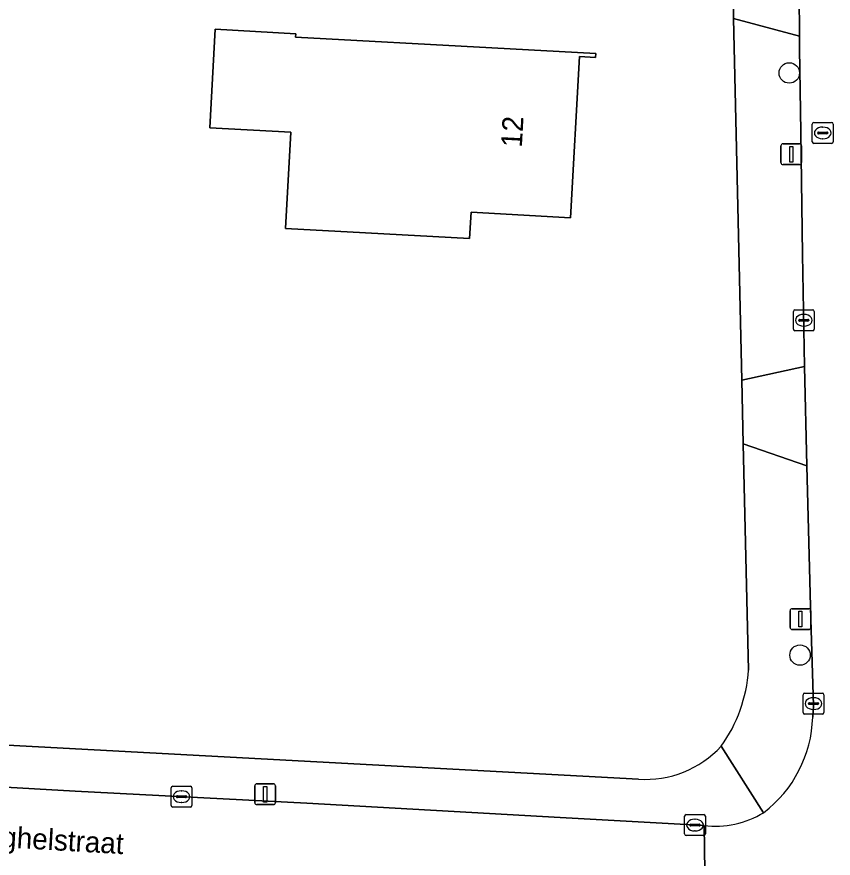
# Model space of a CAD drawing. Extents: x 161258 to 161838, y 380833 to 381727.
# Drawn here: x 161613.37 to 161652.52, y 381184.12 to 381224.48 of the extents above; entities that cross this region are included whole.
import ezdxf

# ---------------------------------------------------------------- set-up
doc = ezdxf.new("R2010")
doc.units = 0
for name, color, linetype in [('IMGEO_Boom', 7, 'Continuous'), ('IMGEO_Erf', 7, 'Continuous'), ('IMGEO_Kolk', 7, 'Continuous'), ('IMGEO_Lichtmast', 7, 'Continuous'), ('IMGEO_Openbare_ruimte_label', 7, 'Continuous'), ('IMGEO_Pand', 7, 'Continuous'), ('IMGEO_Pand_nummerreeks', 7, 'Continuous'), ('IMGEO_Rijbaan_lokaal_open', 7, 'Continuous'), ('IMGEO_Rioolput', 7, 'Continuous'), ('IMGEO_Voetpad_open', 7, 'Continuous')]:
    doc.layers.add(name, color=color, linetype=linetype)

msp = doc.modelspace()

# ---------------------------------------------------------------- linework, layer by layer
at = {"layer": 'IMGEO_Boom'}
for centre in [(161650.414, 381221.789), (161650.929, 381193.862)]:
    msp.add_circle(centre, 0.489, dxfattribs=at)
at = {"layer": 'IMGEO_Erf'}
for points in [[(161648.461, 381193.142), (161648.208, 381203.989), (161648.137, 381207.049), (161647.732, 381224.403), (161647.703, 381226.675), (161647.514, 381241.517), (161647.55, 381244.792), (161647.615, 381250), (161648.272, 381262.466), (161648.519, 381265.835), (161649.397, 381275.455)], [(161578.21, 381191.415), (161643.179, 381187.909)]]:
    msp.add_lwpolyline(points, dxfattribs=at)
msp.add_lwpolyline([(161636.144, 381222.993), (161641.136, 381222.717), (161641.126, 381222.537), (161640.355, 381222.58), (161639.927, 381214.841), (161635.155, 381215.104), (161635.085, 381213.84), (161630.093, 381214.116), (161626.251, 381214.329), (161626.506, 381218.942), (161622.624, 381219.157), (161622.886, 381223.888), (161626.752, 381223.674), (161626.743, 381223.513)], close=True, dxfattribs=at)
for centre, radius, start, end in [((161641.317, 381193.637), 7.161, 324.6095, 356.0351), ((161643.512, 381192.861), 4.963, 266.1508, 317.2183)]:
    msp.add_arc(centre, radius, start, end, dxfattribs=at)
at = {"layer": 'IMGEO_Kolk'}
for p, q in [((161650.609, 381209.499), (161650.609, 381210.351)), ((161650.684, 381210.425), (161651.536, 381210.425)), ((161651.097, 381210.205), (161651.122, 381210.205)), ((161651.61, 381210.351), (161651.61, 381209.499)), ((161650.868, 381209.919), (161650.868, 381209.931)), ((161651.306, 381209.882), (161650.908, 381209.882)), ((161650.911, 381209.968), (161651.309, 381209.968)), ((161651.352, 381209.931), (161651.352, 381209.919)), ((161651.536, 381209.425), (161650.684, 381209.425)), ((161651.12, 381209.645), (161651.095, 381209.645)), ((161651.076, 381191.107), (161651.076, 381191.959)), ((161651.151, 381192.033), (161652.003, 381192.033)), ((161652.077, 381191.959), (161652.077, 381191.107)), ((161651.335, 381191.527), (161651.335, 381191.539)), ((161651.378, 381191.576), (161651.776, 381191.576)), ((161651.564, 381191.813), (161651.589, 381191.813)), ((161651.819, 381191.539), (161651.819, 381191.527)), ((161651.773, 381191.49), (161651.375, 381191.49)), ((161651.587, 381191.253), (161651.562, 381191.253)), ((161652.003, 381191.033), (161651.151, 381191.033)), ((161620.846, 381187.568), (161621.698, 381187.568)), ((161620.771, 381186.642), (161620.771, 381187.494)), ((161621.073, 381187.111), (161621.471, 381187.111)), ((161621.259, 381187.348), (161621.284, 381187.348)), ((161621.772, 381187.494), (161621.772, 381186.642)), ((161621.03, 381187.062), (161621.03, 381187.074)), ((161621.468, 381187.025), (161621.07, 381187.025)), ((161621.282, 381186.788), (161621.257, 381186.788)), ((161621.514, 381187.074), (161621.514, 381187.062)), ((161621.698, 381186.568), (161620.846, 381186.568)), ((161645.391, 381185.28), (161645.391, 381186.132)), ((161645.466, 381186.206), (161646.318, 381186.206)), ((161645.879, 381185.986), (161645.904, 381185.986)), ((161646.392, 381186.132), (161646.392, 381185.28)), ((161645.65, 381185.7), (161645.65, 381185.712)), ((161646.088, 381185.663), (161645.69, 381185.663)), ((161645.693, 381185.749), (161646.091, 381185.749)), ((161646.134, 381185.712), (161646.134, 381185.7)), ((161646.318, 381185.206), (161645.466, 381185.206)), ((161645.902, 381185.426), (161645.877, 381185.426))]:
    msp.add_line(p, q, dxfattribs=at)
for points in [[(161650.609, 381209.499), (161650.609, 381210.351)], [(161650.684, 381210.425), (161651.536, 381210.425)], [(161651.61, 381210.351), (161651.61, 381209.499)], [(161651.536, 381209.425), (161650.684, 381209.425)], [(161651.076, 381191.107), (161651.076, 381191.959)], [(161651.151, 381192.033), (161652.003, 381192.033)], [(161652.077, 381191.959), (161652.077, 381191.107)], [(161652.003, 381191.033), (161651.151, 381191.033)], [(161620.846, 381187.568), (161621.698, 381187.568)], [(161620.771, 381186.642), (161620.771, 381187.494)], [(161621.772, 381187.494), (161621.772, 381186.642)], [(161621.698, 381186.568), (161620.846, 381186.568)], [(161645.391, 381185.28), (161645.391, 381186.132)], [(161645.466, 381186.206), (161646.318, 381186.206)], [(161646.392, 381186.132), (161646.392, 381185.28)], [(161646.318, 381185.206), (161645.466, 381185.206)]]:
    msp.add_lwpolyline(points, dxfattribs=at)
for centre, radius, start, end in [((161650.686, 381210.349), 0.0765, 91.552, 178.448), ((161650.686, 381210.349), 0.0765, 91.552, 178.448), ((161651.534, 381210.349), 0.0765, 1.552, 88.448), ((161651.534, 381210.349), 0.0765, 1.552, 88.448), ((161650.908, 381209.928), 0.0403, 85.8775, 175.7526), ((161650.905, 381209.918), 0.0366, 178.938, 274.7102), ((161651.309, 381209.925), 0.043, 264.8664, 352.4533), ((161651.313, 381209.93), 0.0386, 1.7309, 96.639), ((161650.686, 381209.501), 0.0765, 181.552, 268.448), ((161650.686, 381209.501), 0.0765, 181.552, 268.448), ((161651.534, 381209.501), 0.0765, 271.552, 358.448), ((161651.534, 381209.501), 0.0765, 271.552, 358.448), ((161651.153, 381191.957), 0.0765, 91.552, 178.448), ((161651.153, 381191.957), 0.0765, 91.552, 178.448), ((161652.001, 381191.957), 0.0765, 1.552, 88.448), ((161652.001, 381191.957), 0.0765, 1.552, 88.448), ((161651.375, 381191.536), 0.0403, 85.8775, 175.7526), ((161651.78, 381191.538), 0.0386, 1.7309, 96.639), ((161651.372, 381191.526), 0.0366, 178.938, 274.7102), ((161651.776, 381191.533), 0.043, 264.8664, 352.4533), ((161651.153, 381191.109), 0.0765, 181.552, 268.448), ((161651.153, 381191.109), 0.0765, 181.552, 268.448), ((161652.001, 381191.109), 0.0765, 271.552, 358.448), ((161652.001, 381191.109), 0.0765, 271.552, 358.448), ((161620.848, 381187.492), 0.0765, 91.552, 178.448), ((161620.848, 381187.492), 0.0765, 91.552, 178.448), ((161621.696, 381187.492), 0.0765, 1.552, 88.448), ((161621.696, 381187.492), 0.0765, 1.552, 88.448), ((161621.07, 381187.071), 0.0403, 85.8775, 175.7526), ((161621.475, 381187.073), 0.0386, 1.7309, 96.639), ((161621.067, 381187.061), 0.0366, 178.938, 274.7102), ((161621.471, 381187.068), 0.043, 264.8664, 352.4533), ((161620.848, 381186.644), 0.0765, 181.552, 268.448), ((161620.848, 381186.644), 0.0765, 181.552, 268.448), ((161621.696, 381186.644), 0.0765, 271.552, 358.448), ((161621.696, 381186.644), 0.0765, 271.552, 358.448), ((161645.468, 381186.13), 0.0765, 91.552, 178.448), ((161645.468, 381186.13), 0.0765, 91.552, 178.448), ((161646.316, 381186.13), 0.0765, 1.552, 88.448), ((161646.316, 381186.13), 0.0765, 1.552, 88.448), ((161645.69, 381185.709), 0.0403, 85.8775, 175.7526), ((161645.687, 381185.699), 0.0366, 178.938, 274.7102), ((161646.091, 381185.706), 0.043, 264.8664, 352.4533), ((161646.095, 381185.711), 0.0386, 1.7309, 96.639), ((161645.468, 381185.282), 0.0765, 181.552, 268.448), ((161645.468, 381185.282), 0.0765, 181.552, 268.448), ((161646.316, 381185.282), 0.0765, 271.552, 358.448), ((161646.316, 381185.282), 0.0765, 271.552, 358.448)]:
    msp.add_arc(centre, radius, start, end, dxfattribs=at)
for centre, major_axis, ratio, start_param, end_param in [((161651.096, 381209.925), (-0.387, 0.002), 0.722429, 4.712389, 7.853982), ((161651.121, 381209.925), (-0.39, 0.002), 0.717154, 1.570796, 4.712389), ((161651.563, 381191.533), (-0.387, 0.002), 0.722429, 4.712389, 7.853982), ((161651.588, 381191.533), (-0.39, 0.002), 0.717154, 1.570796, 4.712389), ((161621.258, 381187.068), (-0.387, 0.002), 0.722429, 4.712389, 7.853982), ((161621.283, 381187.068), (-0.39, 0.002), 0.717154, 1.570796, 4.712389), ((161645.878, 381185.706), (-0.387, 0.002), 0.722429, 4.712389, 7.853982), ((161645.903, 381185.706), (-0.39, 0.002), 0.717154, 1.570796, 4.712389)]:
    msp.add_ellipse(centre, major_axis=major_axis, ratio=ratio, start_param=start_param, end_param=end_param, dxfattribs=at)
at = {"layer": 'IMGEO_Lichtmast'}
for p, q in [((161650.015, 381217.492), (161650.015, 381218.292)), ((161650.015, 381218.292), (161650.015, 381217.492)), ((161650.115, 381218.392), (161650.905, 381218.392)), ((161650.905, 381218.392), (161650.115, 381218.392)), ((161651.005, 381218.292), (161651.005, 381217.492)), ((161651.005, 381217.492), (161651.005, 381218.292)), ((161650.905, 381217.392), (161650.115, 381217.392)), ((161650.115, 381217.392), (161650.905, 381217.392)), ((161650.454, 381195.187), (161650.454, 381195.987)), ((161650.454, 381195.987), (161650.454, 381195.187)), ((161650.554, 381196.087), (161651.344, 381196.087)), ((161651.344, 381196.087), (161650.554, 381196.087)), ((161651.444, 381195.987), (161651.444, 381195.187)), ((161651.444, 381195.187), (161651.444, 381195.987)), ((161651.344, 381195.087), (161650.554, 381195.087)), ((161650.554, 381195.087), (161651.344, 381195.087)), ((161624.785, 381186.787), (161624.785, 381187.587)), ((161624.785, 381187.587), (161624.785, 381186.787)), ((161624.885, 381187.687), (161625.675, 381187.687)), ((161625.675, 381187.687), (161624.885, 381187.687)), ((161625.775, 381187.587), (161625.775, 381186.787)), ((161625.775, 381186.787), (161625.775, 381187.587)), ((161625.675, 381186.687), (161624.885, 381186.687)), ((161624.885, 381186.687), (161625.675, 381186.687))]:
    msp.add_line(p, q, dxfattribs=at)
for points in [[(161650.435, 381218.267), (161650.585, 381218.267), (161650.585, 381217.517), (161650.435, 381217.517), (161650.435, 381218.267)], [(161650.874, 381195.962), (161651.024, 381195.962), (161651.024, 381195.212), (161650.874, 381195.212), (161650.874, 381195.962)], [(161625.205, 381187.562), (161625.355, 381187.562), (161625.355, 381186.812), (161625.205, 381186.812), (161625.205, 381187.562)]]:
    msp.add_lwpolyline(points, dxfattribs=at)
for centre, start, end in [((161650.115, 381218.292), 90, 180), ((161650.115, 381218.292), 90, 180), ((161650.905, 381218.292), 0, 90), ((161650.905, 381218.292), 360, 90), ((161650.115, 381217.492), 180, 270), ((161650.115, 381217.492), 180, 270), ((161650.905, 381217.492), 270, 0), ((161650.905, 381217.492), 270, 0), ((161650.554, 381195.987), 90, 180), ((161650.554, 381195.987), 90, 180), ((161651.344, 381195.987), 0, 90), ((161651.344, 381195.987), 360, 90), ((161650.554, 381195.187), 180, 270), ((161650.554, 381195.187), 180, 270), ((161651.344, 381195.187), 270, 0), ((161651.344, 381195.187), 270, 0), ((161624.885, 381187.587), 90, 180), ((161624.885, 381187.587), 90, 180), ((161625.675, 381187.587), 0, 90), ((161625.675, 381187.587), 360, 90), ((161624.885, 381186.787), 180, 270), ((161624.885, 381186.787), 180, 270), ((161625.675, 381186.787), 270, 0), ((161625.675, 381186.787), 270, 0)]:
    msp.add_arc(centre, 0.1, start, end, dxfattribs=at)
at = {"layer": 'IMGEO_Pand'}
msp.add_lwpolyline([(161636.144, 381222.993), (161626.743, 381223.513), (161626.752, 381223.674), (161622.886, 381223.888), (161622.624, 381219.157), (161626.506, 381218.942), (161626.251, 381214.329), (161630.093, 381214.116), (161635.085, 381213.84), (161635.155, 381215.104), (161639.927, 381214.841), (161640.355, 381222.58), (161641.126, 381222.537), (161641.136, 381222.717)], close=True, dxfattribs=at)
at = {"layer": 'IMGEO_Rijbaan_lokaal_open'}
for points in [[(161650.875, 381227.666), (161650.9, 381223.559), (161650.904, 381222.961), (161650.974, 381218.943), (161651.056, 381213.077), (161651.149, 381207.702), (161651.259, 381202.942), (161651.452, 381195.577), (161651.582, 381191.419), (161651.539, 381190.879)], [(161609.697, 381183.539), (161613.779, 381183.287), (161614.308, 381183.254), (161619.552, 381182.967), (161619.613, 381182.964), (161624.134, 381182.717), (161624.33, 381182.706), (161634.484, 381182.112), (161637.698, 381181.953), (161646.404, 381181.294), (161646.327, 381185.682), (161639.431, 381186.067), (161627.28, 381186.753), (161616.166, 381187.333), (161601.106, 381188.192)], [(161646.327, 381185.682), (161646.404, 381181.294)]]:
    msp.add_lwpolyline(points, dxfattribs=at)
for centre, radius, start, end in [((161645.542, 381191.065), 6, 307.3839, 358.2223), ((161646.849, 381190.2), 4.548, 263.4149, 300.9115)]:
    msp.add_arc(centre, radius, start, end, dxfattribs=at)
at = {"layer": 'IMGEO_Rioolput'}
for p, q in [((161651.592, 381219.411), (161652.444, 381219.411)), ((161651.517, 381218.485), (161651.517, 381219.337)), ((161652.005, 381219.191), (161652.03, 381219.191)), ((161652.518, 381219.337), (161652.518, 381218.485)), ((161651.776, 381218.905), (161651.776, 381218.917)), ((161652.214, 381218.868), (161651.816, 381218.868)), ((161651.819, 381218.954), (161652.217, 381218.954)), ((161652.028, 381218.631), (161652.003, 381218.631)), ((161652.26, 381218.917), (161652.26, 381218.905)), ((161652.444, 381218.411), (161651.592, 381218.411))]:
    msp.add_line(p, q, dxfattribs=at)
for points in [[(161651.592, 381219.411), (161652.444, 381219.411)], [(161651.517, 381218.485), (161651.517, 381219.337)], [(161652.518, 381219.337), (161652.518, 381218.485)], [(161652.444, 381218.411), (161651.592, 381218.411)]]:
    msp.add_lwpolyline(points, dxfattribs=at)
for centre, radius, start, end in [((161651.594, 381219.335), 0.0765, 91.552, 178.448), ((161651.594, 381219.335), 0.0765, 91.552, 178.448), ((161652.442, 381219.335), 0.0765, 1.552, 88.448), ((161652.442, 381219.335), 0.0765, 1.552, 88.448), ((161651.816, 381218.914), 0.0403, 85.8775, 175.7526), ((161651.813, 381218.904), 0.0366, 178.938, 274.7102), ((161652.217, 381218.911), 0.043, 264.8664, 352.4533), ((161652.221, 381218.916), 0.0386, 1.7309, 96.639), ((161651.594, 381218.487), 0.0765, 181.552, 268.448), ((161651.594, 381218.487), 0.0765, 181.552, 268.448), ((161652.442, 381218.487), 0.0765, 271.552, 358.448), ((161652.442, 381218.487), 0.0765, 271.552, 358.448)]:
    msp.add_arc(centre, radius, start, end, dxfattribs=at)
for centre, major_axis, ratio, start_param, end_param in [((161652.004, 381218.911), (-0.387, 0.002), 0.722429, 4.712389, 7.853982), ((161652.029, 381218.911), (-0.39, 0.002), 0.717154, 1.570796, 4.712389)]:
    msp.add_ellipse(centre, major_axis=major_axis, ratio=ratio, start_param=start_param, end_param=end_param, dxfattribs=at)
at = {"layer": 'IMGEO_Voetpad_open'}
for points in [[(161650.875, 381227.666), (161647.703, 381226.675), (161647.732, 381224.403), (161650.9, 381223.559)], [(161650.974, 381218.943), (161650.904, 381222.961), (161650.9, 381223.559), (161647.732, 381224.403), (161648.137, 381207.049), (161651.149, 381207.702), (161651.056, 381213.077)], [(161651.149, 381207.702), (161648.137, 381207.049), (161648.208, 381203.989), (161651.259, 381202.942)]]:
    msp.add_lwpolyline(points, close=True, dxfattribs=at)
for points in [[(161651.452, 381195.577), (161651.259, 381202.942), (161648.208, 381203.989), (161648.461, 381193.142)], [(161651.539, 381190.879), (161651.582, 381191.419), (161651.452, 381195.577)], [(161578.21, 381191.415), (161578.352, 381189.346), (161594.72, 381188.551), (161599.538, 381188.329), (161601.106, 381188.192), (161616.166, 381187.333), (161627.28, 381186.753), (161639.431, 381186.067), (161646.327, 381185.682)], [(161643.179, 381187.909), (161578.21, 381191.415)], [(161649.185, 381186.298), (161647.155, 381189.49)], [(161647.155, 381189.49), (161649.185, 381186.298)]]:
    msp.add_lwpolyline(points, dxfattribs=at)
for centre, radius, start, end in [((161641.317, 381193.637), 7.161, 324.6095, 356.0351), ((161645.542, 381191.065), 6, 307.3839, 358.2223), ((161643.512, 381192.861), 4.963, 266.1508, 317.2183), ((161646.849, 381190.2), 4.548, 263.4149, 300.9115)]:
    msp.add_arc(centre, radius, start, end, dxfattribs=at)

# ---------------------------------------------------------------- texts
at = {"layer": 'IMGEO_Openbare_ruimte_label'}
msp.add_text('Spieghelstraat', height=1, rotation=356.7311, dxfattribs=at).set_placement((161609.932, 381184.797))
at = {"layer": 'IMGEO_Pand_nummerreeks'}
msp.add_text('12', height=1, rotation=86.8345, dxfattribs=at).set_placement((161637.589, 381218.202))

doc.saveas('drawing.dxf')
